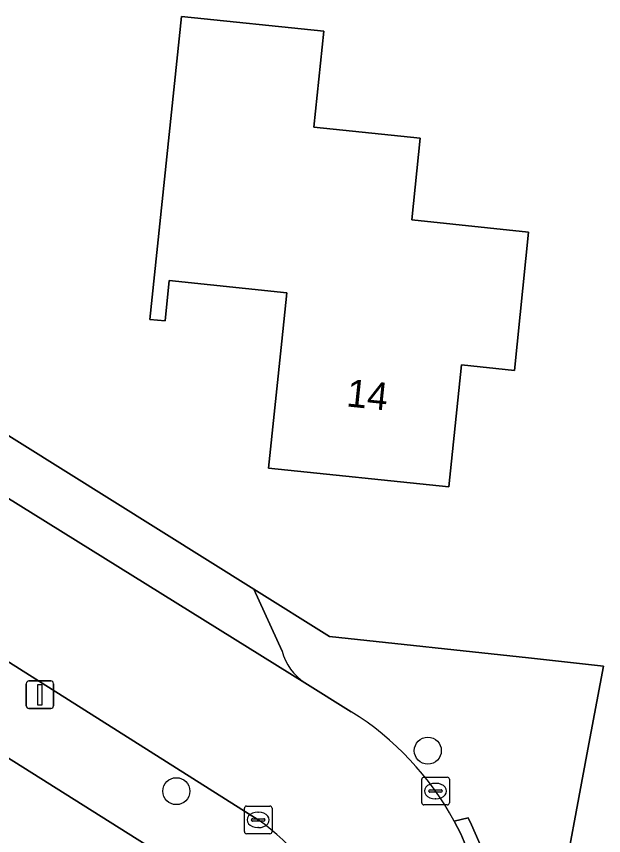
# Model space of a CAD drawing. Extents: x 162396 to 163643, y 386452 to 387406.
# Drawn here: x 162981.44 to 163002.72, y 387011 to 387040.71 of the extents above; entities that cross this region are included whole.
import ezdxf

# ---------------------------------------------------------------- set-up
doc = ezdxf.new("R2010")
doc.units = 0
for name, color, linetype in [('IMGEO_Boom', 7, 'Continuous'), ('IMGEO_Erf', 7, 'Continuous'), ('IMGEO_Kolk', 7, 'Continuous'), ('IMGEO_Lichtmast', 7, 'Continuous'), ('IMGEO_Pand', 7, 'Continuous'), ('IMGEO_Pand_nummerreeks', 7, 'Continuous'), ('IMGEO_Parkeervlak_open', 7, 'Continuous'), ('IMGEO_Rijbaan_lokaal_open', 7, 'Continuous'), ('IMGEO_Voetpad_open', 7, 'Continuous')]:
    doc.layers.add(name, color=color, linetype=linetype)

msp = doc.modelspace()

# ---------------------------------------------------------------- linework, layer by layer
at = {"layer": 'IMGEO_Boom'}
for centre in [(162996.354, 387014.077), (162987.24, 387012.609)]:
    msp.add_circle(centre, 0.489, dxfattribs=at)
at = {"layer": 'IMGEO_Erf'}
msp.add_lwpolyline([(162990.584, 387024.325), (162991.062, 387028.93), (162991.244, 387030.682), (162986.984, 387031.125), (162986.832, 387029.662), (162986.283, 387029.719), (162987.425, 387040.71), (162992.586, 387040.173), (162992.224, 387036.693), (162996.078, 387036.292), (162995.77, 387033.327), (163000, 387032.888), (162999.492, 387027.87), (162997.572, 387028.069), (162997.112, 387023.646)], close=True, dxfattribs=at)
for points in [[(162961.225, 387038.18), (162964.459, 387035.953), (162990.052, 387019.93), (162992.795, 387018.215), (163000, 387017.439), (163002.724, 387017.146), (163002.153, 387014.133), (163000, 387002.568), (162999.522, 387000), (162999.273, 386998.733), (162983.452, 386917.174), (162983.338, 386916.58), (162981.778, 386908.453)], [(162989.314, 387008.671), (162953.541, 387031.202), (162934.073, 387000), (162925.999, 386987.383), (162920.22, 386977.995), (162917.756, 386973.029), (162916.265, 386969.23), (162904.686, 386937.076)]]:
    msp.add_lwpolyline(points, dxfattribs=at)
at = {"layer": 'IMGEO_Kolk'}
for p, q in [((162996.133, 387012.187), (162996.133, 387013.039)), ((162996.208, 387013.113), (162997.06, 387013.113)), ((162997.134, 387013.039), (162997.134, 387012.187)), ((162996.621, 387012.893), (162996.646, 387012.893)), ((162996.392, 387012.607), (162996.392, 387012.619)), ((162996.83, 387012.57), (162996.432, 387012.57)), ((162996.435, 387012.656), (162996.833, 387012.656)), ((162996.876, 387012.619), (162996.876, 387012.607)), ((162996.644, 387012.333), (162996.619, 387012.333)), ((162989.706, 387011.141), (162989.706, 387011.993)), ((162989.781, 387012.067), (162990.633, 387012.067)), ((162990.194, 387011.847), (162990.219, 387011.847)), ((162990.707, 387011.993), (162990.707, 387011.141)), ((162997.06, 387012.113), (162996.208, 387012.113)), ((162989.965, 387011.561), (162989.965, 387011.573)), ((162990.008, 387011.61), (162990.406, 387011.61)), ((162990.449, 387011.573), (162990.449, 387011.561)), ((162990.403, 387011.524), (162990.005, 387011.524)), ((162990.217, 387011.287), (162990.192, 387011.287)), ((162990.633, 387011.067), (162989.781, 387011.067))]:
    msp.add_line(p, q, dxfattribs=at)
for points in [[(162996.133, 387012.187), (162996.133, 387013.039)], [(162996.208, 387013.113), (162997.06, 387013.113)], [(162997.134, 387013.039), (162997.134, 387012.187)], [(162989.706, 387011.141), (162989.706, 387011.993)], [(162989.781, 387012.067), (162990.633, 387012.067)], [(162990.707, 387011.993), (162990.707, 387011.141)], [(162997.06, 387012.113), (162996.208, 387012.113)], [(162990.633, 387011.067), (162989.781, 387011.067)]]:
    msp.add_lwpolyline(points, dxfattribs=at)
for centre, radius, start, end in [((162996.21, 387013.037), 0.0765, 91.552, 178.448), ((162996.21, 387013.037), 0.0765, 91.552, 178.448), ((162997.058, 387013.037), 0.0765, 1.552, 88.448), ((162997.058, 387013.037), 0.0765, 1.552, 88.448), ((162996.432, 387012.616), 0.0403, 85.8775, 175.7526), ((162996.429, 387012.606), 0.0366, 178.938, 274.7102), ((162996.833, 387012.613), 0.043, 264.8664, 352.4533), ((162996.837, 387012.618), 0.0386, 1.7309, 96.639), ((162996.21, 387012.189), 0.0765, 181.552, 268.448), ((162996.21, 387012.189), 0.0765, 181.552, 268.448), ((162997.058, 387012.189), 0.0765, 271.552, 358.448), ((162997.058, 387012.189), 0.0765, 271.552, 358.448), ((162989.783, 387011.991), 0.0765, 91.552, 178.448), ((162989.783, 387011.991), 0.0765, 91.552, 178.448), ((162990.631, 387011.991), 0.0765, 1.552, 88.448), ((162990.631, 387011.991), 0.0765, 1.552, 88.448), ((162990.005, 387011.57), 0.0403, 85.8775, 175.7526), ((162990.002, 387011.56), 0.0366, 178.938, 274.7102), ((162990.406, 387011.567), 0.043, 264.8664, 352.4533), ((162990.41, 387011.572), 0.0386, 1.7309, 96.639), ((162989.783, 387011.143), 0.0765, 181.552, 268.448), ((162989.783, 387011.143), 0.0765, 181.552, 268.448), ((162990.631, 387011.143), 0.0765, 271.552, 358.448), ((162990.631, 387011.143), 0.0765, 271.552, 358.448)]:
    msp.add_arc(centre, radius, start, end, dxfattribs=at)
for centre, major_axis, ratio, start_param, end_param in [((162996.62, 387012.613), (-0.387, 0.002), 0.722429, 4.712389, 7.853982), ((162996.645, 387012.613), (-0.39, 0.002), 0.717154, 1.570796, 4.712389), ((162990.193, 387011.567), (-0.387, 0.002), 0.722429, 4.712389, 7.853982), ((162990.218, 387011.567), (-0.39, 0.002), 0.717154, 1.570796, 4.712389)]:
    msp.add_ellipse(centre, major_axis=major_axis, ratio=ratio, start_param=start_param, end_param=end_param, dxfattribs=at)
at = {"layer": 'IMGEO_Lichtmast'}
for p, q in [((162981.899, 387016.606), (162982.689, 387016.606)), ((162982.689, 387016.606), (162981.899, 387016.606)), ((162981.799, 387015.706), (162981.799, 387016.506)), ((162981.799, 387016.506), (162981.799, 387015.706)), ((162982.789, 387016.506), (162982.789, 387015.706)), ((162982.789, 387015.706), (162982.789, 387016.506)), ((162982.689, 387015.606), (162981.899, 387015.606)), ((162981.899, 387015.606), (162982.689, 387015.606))]:
    msp.add_line(p, q, dxfattribs=at)
msp.add_lwpolyline([(162982.219, 387016.481), (162982.369, 387016.481), (162982.369, 387015.731), (162982.219, 387015.731), (162982.219, 387016.481)], dxfattribs=at)
for centre, start, end in [((162981.899, 387016.506), 90, 180), ((162981.899, 387016.506), 90, 180), ((162982.689, 387016.506), 0, 90), ((162982.689, 387016.506), 360, 90), ((162981.899, 387015.706), 180, 270), ((162981.899, 387015.706), 180, 270), ((162982.689, 387015.706), 270, 0), ((162982.689, 387015.706), 270, 0)]:
    msp.add_arc(centre, 0.1, start, end, dxfattribs=at)
at = {"layer": 'IMGEO_Pand'}
msp.add_lwpolyline([(162990.584, 387024.325), (162997.112, 387023.646), (162997.572, 387028.069), (162999.492, 387027.87), (163000, 387032.888), (162995.77, 387033.327), (162996.078, 387036.292), (162992.224, 387036.693), (162992.586, 387040.173), (162987.425, 387040.71), (162986.283, 387029.719), (162986.832, 387029.662), (162986.984, 387031.125), (162991.244, 387030.682), (162991.062, 387028.93)], close=True, dxfattribs=at)
at = {"layer": 'IMGEO_Parkeervlak_open'}
for points in [[(162991.074, 387017.691), (162990.052, 387019.93), (162964.459, 387035.953)], [(162960.832, 387035.859), (162977.884, 387025.258), (162991.899, 387016.536)]]:
    msp.add_lwpolyline(points, dxfattribs=at)
msp.add_arc((162992.996, 387018.192), 1.986, 194.6011, 236.4743, dxfattribs=at)
at = {"layer": 'IMGEO_Rijbaan_lokaal_open'}
for points in [[(162993.578, 387015.491), (162991.899, 387016.536), (162977.884, 387025.258), (162960.832, 387035.859), (162960.197, 387036.254)], [(162957.263, 387032.341), (162958.126, 387031.834), (162964.858, 387027.592), (162969.451, 387024.697), (162971.944, 387023.126), (162990.211, 387011.566)], [(162980.171, 386910.241), (162980.793, 386913.448), (162993.323, 386977.949), (162997.457, 387000), (162997.854, 387002.124), (162998.585, 387006.471), (162998.543, 387007.419), (162998.417, 387008.359), (162998.207, 387009.284), (162997.916, 387010.187), (162997.545, 387011.06), (162997.313, 387011.515)]]:
    msp.add_lwpolyline(points, dxfattribs=at)
for centre, radius, start, end in [((162987.964, 387006.475), 10.621, 28.3295, 58.0902), ((162985.811, 387005.251), 7.696, 348.4313, 55.1313)]:
    msp.add_arc(centre, radius, start, end, dxfattribs=at)
at = {"layer": 'IMGEO_Voetpad_open'}
for points in [[(162954.737, 387033.221), (162953.541, 387031.202), (162989.314, 387008.671)], [(162990.211, 387011.566), (162971.944, 387023.126), (162969.451, 387024.697), (162969.188, 387024.274), (162964.595, 387027.168), (162964.858, 387027.592), (162958.126, 387031.834), (162957.263, 387032.341)], [(162997.313, 387011.515), (162997.812, 387011.641), (162997.94, 387011.389), (162998.339, 387010.48), (162998.655, 387009.538), (162998.886, 387008.572), (162999.029, 387007.589), (162999.084, 387006.597), (162998.585, 387006.471), (162997.854, 387002.124), (162998.325, 387000.972), (162999.047, 387000), (162999.273, 386998.733), (162999.522, 387000), (163000, 387002.568), (163002.153, 387014.133), (163002.724, 387017.146), (163000, 387017.439), (162992.795, 387018.215), (162990.052, 387019.93), (162991.074, 387017.691)], [(162991.899, 387016.536), (162993.578, 387015.491)]]:
    msp.add_lwpolyline(points, dxfattribs=at)
msp.add_lwpolyline([(162998.585, 387006.471), (162999.084, 387006.597), (162999.029, 387007.589), (162998.886, 387008.572), (162998.655, 387009.538), (162998.339, 387010.48), (162997.94, 387011.389), (162997.812, 387011.641), (162997.313, 387011.515), (162997.545, 387011.06), (162997.916, 387010.187), (162998.207, 387009.284), (162998.417, 387008.359), (162998.543, 387007.419)], close=True, dxfattribs=at)
for centre, radius, start, end in [((162992.996, 387018.192), 1.986, 194.6011, 236.4743), ((162987.964, 387006.475), 10.621, 28.3295, 58.0902), ((162985.811, 387005.251), 7.696, 348.4313, 55.1313)]:
    msp.add_arc(centre, radius, start, end, dxfattribs=at)

# ---------------------------------------------------------------- texts
at = {"layer": 'IMGEO_Pand_nummerreeks'}
msp.add_text('14', height=1, rotation=354.0618, dxfattribs=at).set_placement((162993.377, 387026.568))

doc.saveas('drawing.dxf')
